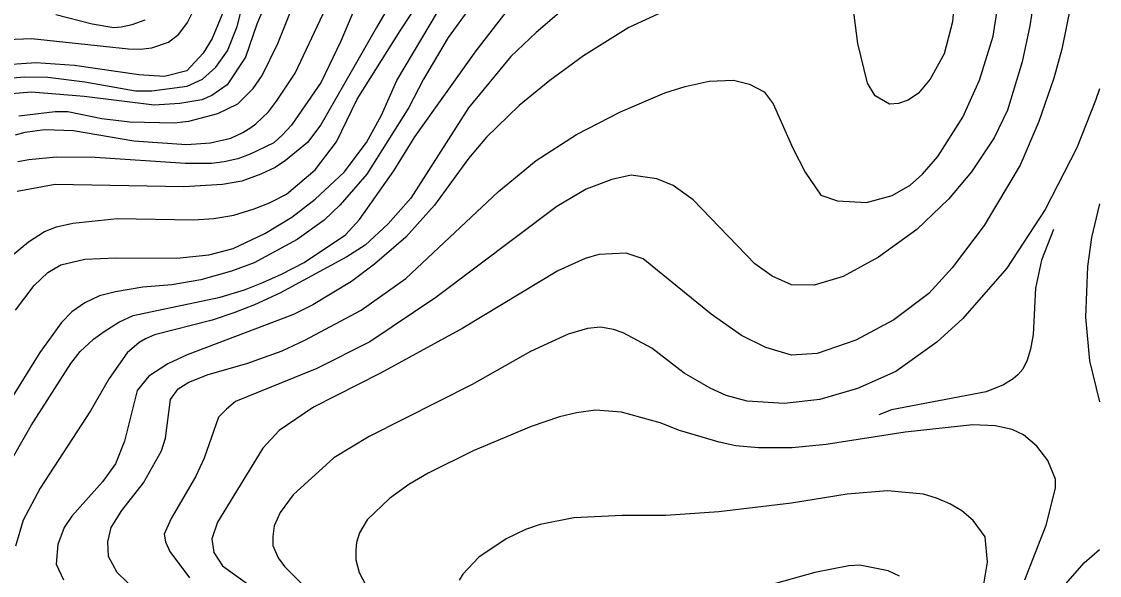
# Model space of a CAD drawing. Extents: x -555860 to -552701, y -1187050 to -1182291.
# Drawn here: x -553072 to -552701.1, y -1185096.4 to -1184905.7 of the extents above; entities that cross this region are included whole.
import ezdxf

# ---------------------------------------------------------------- set-up
doc = ezdxf.new("R2010")
doc.units = 0
for name, color, linetype in [('Level 40', 7, 'Continuous'), ('Level 41', 7, 'Continuous'), ('Level 42', 7, 'Continuous')]:
    doc.layers.add(name, color=color, linetype=linetype)

msp = doc.modelspace()

# ---------------------------------------------------------------- linework, layer by layer
at = {"layer": 'Level 40'}
for points in [[(-552703.48, -1184863.04), (-552714.02, -1184915.17), (-552716.79, -1184925.16), (-552721.92, -1184940.13), (-552728.3, -1184955.11), (-552740.78, -1184975.9), (-552751.73, -1184990.46), (-552759.78, -1184999.34), (-552771.84, -1185008.35), (-552784.87, -1185015.42), (-552798.19, -1185020), (-552807.06, -1185020.55), (-552815.93, -1185017.92), (-552824.25, -1185013.76), (-552834.65, -1185006.41), (-552858.08, -1184987.41), (-552863.91, -1184985.47), (-552873.34, -1184985.89), (-552878.05, -1184987.27), (-552887.48, -1184991.57), (-552920.2, -1185011.26), (-552948.49, -1185026.79), (-552971.51, -1185038.44), (-552983.43, -1185046.48), (-552988.98, -1185052.58), (-553004.65, -1185078.09), (-553006.59, -1185083.78), (-553005.89, -1185088.49), (-553002.84, -1185093.07), (-552991.75, -1185101.11)], [(-553084.34, -1185071.91), (-553068.7, -1185044.82), (-553055.12, -1185023.46), (-553051.93, -1185019.3), (-553047.26, -1185015.06), (-553043.61, -1185012.37), (-553038.62, -1185009.18), (-553033.62, -1185006.96), (-553003.67, -1185000.58), (-552995.29, -1184998.06), (-552988.98, -1184995.59), (-552982.58, -1184992.62), (-552974.83, -1184988.66), (-552960.55, -1184979.09), (-552955.7, -1184973.82), (-552943.91, -1184957.05), (-552936.7, -1184945.4), (-552915.63, -1184915.73), (-552884.29, -1184875.24)], [(-552952.79, -1184890.07), (-552962.21, -1184912.4), (-552968.87, -1184926.54), (-552979.13, -1184941.38), (-552982.3, -1184944.84), (-552985.23, -1184947.48), (-552993.41, -1184951.36), (-552997.65, -1184952.93), (-553002.29, -1184954), (-553006.72, -1184954.55), (-553015.6, -1184954.55), (-553046.66, -1184952.47), (-553059.97, -1184952.33), (-553069.55, -1184953.26), (-553073.28, -1184954)], [(-553002.57, -1184902.14), (-553006.45, -1184911.57), (-553009.5, -1184916.56), (-553015.18, -1184922.66), (-553022.81, -1184924.6), (-553031.68, -1184924.05), (-553053.87, -1184920.86), (-553067.18, -1184919.89), (-553080.49, -1184920.86)]]:
    msp.add_lwpolyline(points, dxfattribs=at)
at = {"layer": 'Level 41'}
for points in [[(-552997.57, -1184934.03), (-552992.3, -1184928.76), (-552989.25, -1184924.32), (-552983.85, -1184913.23), (-552975.67, -1184892.71), (-552958.47, -1184854.99), (-552944.47, -1184828.37), (-552939.2, -1184817.28), (-552937.46, -1184812.58), (-552935.32, -1184803.97), (-552929.77, -1184770.69), (-552929.91, -1184764.04), (-552931.02, -1184757.38), (-552933.56, -1184750.58), (-552936.29, -1184746.56), (-552946.77, -1184734.55), (-552953.44, -1184729.92), (-552959.82, -1184726.11), (-552970.26, -1184719.05), (-552974.5, -1184713.57), (-552980.17, -1184701.15)], [(-552908.83, -1184836.97), (-552949.88, -1184907.68), (-552969.01, -1184941.24), (-552973.58, -1184947.34), (-552981.21, -1184953.58), (-552984.78, -1184955.9), (-552989.67, -1184958.29), (-552996.19, -1184960.65), (-553002.84, -1184961.76), (-553016.15, -1184962.59), (-553060.52, -1184961.76), (-553073.56, -1184964.26)], [(-553075.64, -1184986.44), (-553069.68, -1184981.59), (-553064.13, -1184977.98), (-553059.97, -1184976.32), (-553054.42, -1184975.07), (-553039.17, -1184973.55), (-553012.83, -1184973.96), (-553005.89, -1184973.55), (-552998.96, -1184972.3), (-552992.03, -1184970.22), (-552986.76, -1184968.11), (-552980.8, -1184965.09), (-552970.95, -1184956.77), (-552963.6, -1184947.06), (-552956.53, -1184932.36), (-552941.69, -1184908.93), (-552912.38, -1184864.23)], [(-553074.11, -1184944.71), (-553070.78, -1184943.74), (-553064.13, -1184942.9), (-553054.15, -1184943.18), (-553033.35, -1184946.78), (-553015.32, -1184948.03), (-553007, -1184947.48), (-553000.07, -1184945.82), (-552995.83, -1184943.85), (-552993.14, -1184942.21), (-552991.38, -1184940.88), (-552987.04, -1184936.8), (-552984.28, -1184933.12), (-552977.88, -1184923.49), (-552955.98, -1184876.9)], [(-552983.15, -1184887.72), (-552991.06, -1184906.57), (-552994.94, -1184917.95), (-553001.32, -1184927.51), (-553006.56, -1184931.14), (-553010.05, -1184932.64), (-553017.54, -1184933.89), (-553026.41, -1184934.45), (-553050.54, -1184931.53), (-553068.57, -1184930.01), (-553076.89, -1184930.7)], [(-553079.38, -1184925.43), (-553071.06, -1184924.74), (-553063.02, -1184924.88), (-553050.26, -1184926.4), (-553032.79, -1184929.59), (-553027.25, -1184929.59), (-553015.04, -1184927.93), (-553009.78, -1184925.57), (-553005.2, -1184921.41), (-553001.18, -1184915.73), (-552997.85, -1184907.41), (-552993.69, -1184891.05)], [(-552871.95, -1184889.66), (-552894.97, -1184909.49), (-552903.7, -1184917.67), (-552918.26, -1184935.42), (-552938.09, -1184966.48), (-552945.85, -1184975.35), (-552953.76, -1184982.7), (-552960.14, -1184986.72), (-552983.15, -1184999.2), (-552991.82, -1185003.18), (-552998.96, -1185005.99), (-553006.45, -1185008.49), (-553026.28, -1185013.62), (-553029.44, -1185014.89), (-553031.54, -1185016.25), (-553035.7, -1185019.72), (-553041.94, -1185028.59), (-553048.32, -1185039.69), (-553065.65, -1185066.31), (-553071.48, -1185077.4), (-553074.11, -1185086.28)], [(-553074.11, -1185005.02), (-553067.73, -1184996.56), (-553063.02, -1184992.13), (-553058.58, -1184989.49), (-553050.26, -1184987.55), (-553039.45, -1184987), (-553018.65, -1184987.14), (-553007.56, -1184986.03), (-552999.24, -1184983.81), (-552988.28, -1184978.68), (-552978.99, -1184972.99), (-552970.95, -1184966.89), (-552960.97, -1184957.6), (-552953.34, -1184947.34), (-552948.21, -1184937.91), (-552942.9, -1184926.03), (-552923.11, -1184892.71)], [(-552835.9, -1184895.07), (-552863.08, -1184907.69), (-552878.61, -1184917.53), (-552890.25, -1184925.99), (-552900.79, -1184934.58), (-552912.02, -1184945.54), (-552918.26, -1184952.89), (-552929.91, -1184968.97), (-552939.75, -1184979.93), (-552950.57, -1184989.22), (-552958.47, -1184995.18), (-552971.78, -1185003.22), (-552978.44, -1185006.55), (-553015.04, -1185020.41), (-553021.7, -1185023.6), (-553028.22, -1185027.76), (-553032.24, -1185032.75), (-553036.67, -1185050.22), (-553039.72, -1185057.99), (-553044.16, -1185064.23), (-553054.7, -1185076.01), (-553057.33, -1185079.9), (-553059.55, -1185085.72), (-553060.11, -1185092.51), (-553057.61, -1185097.92)], [(-553032.52, -1185101.8), (-553039.17, -1185095.43), (-553042.08, -1185089.88), (-553042.36, -1185084.89), (-553041.25, -1185079.9), (-553037.51, -1185074.07), (-553030.02, -1185064.51), (-553023.92, -1185053.55), (-553022.53, -1185049.11), (-553020.73, -1185035.8), (-553018.09, -1185032.2), (-553014.49, -1185029.84), (-553007.83, -1185027.21), (-552994.52, -1185023.46), (-552982.32, -1185019.03), (-552974.56, -1185015.42), (-552955.14, -1185005.02), (-552939.75, -1184994.21), (-552907.86, -1184964.26), (-552894.97, -1184953.58), (-552881.1, -1184944.57), (-552865.85, -1184936.8), (-552850.6, -1184930.28), (-552843.66, -1184928.07), (-552835.34, -1184926.26), (-552827.03, -1184925.85), (-552821.48, -1184927.24), (-552816.49, -1184929.87), (-552813.3, -1184934.03), (-552806.64, -1184949.28), (-552802.34, -1184957.6), (-552796.94, -1184965.51), (-552791.25, -1184967.45), (-552781.27, -1184968), (-552772.39, -1184965.64), (-552766.16, -1184962.04), (-552761.99, -1184958.29), (-552756.73, -1184952.19), (-552748.13, -1184938.6), (-552742.31, -1184925.85), (-552737.59, -1184910.73), (-552735.37, -1184895.76)], [(-552723.31, -1184896.04), (-552724.97, -1184907.13), (-552727.61, -1184919.61), (-552732.74, -1184936.25), (-552737.31, -1184945.68), (-552745.08, -1184957.46), (-552752.98, -1184966.89), (-552763.94, -1184977.29), (-552777.11, -1184986.86), (-552789.31, -1184993.51), (-552799.29, -1184996.43), (-552807.06, -1184996.29), (-552813.71, -1184993.38), (-552819.68, -1184989.08), (-552840.89, -1184967.03), (-552847.82, -1184962.18), (-552853.37, -1184959.82), (-552862.24, -1184958.57), (-552868.9, -1184960.1), (-552877.77, -1184963.43), (-552887.76, -1184969.39), (-552929.49, -1185000.72), (-552952.23, -1185015.98), (-552970.4, -1185025.13), (-552998.41, -1185036.5), (-553001.56, -1185039.15), (-553004.23, -1185041.91), (-553009.22, -1185056.05), (-553012.13, -1185062.43), (-553020.59, -1185076.84), (-553022.95, -1185082.25), (-553022.53, -1185084.89), (-553021.01, -1185088.22), (-553014.21, -1185097.23)], [(-552750.9, -1184897.42), (-552751.59, -1184905.74), (-552754.51, -1184916.84), (-552759.36, -1184925.57), (-552763.38, -1184930.29), (-552766.85, -1184932.78), (-552770.18, -1184933.89), (-552773.36, -1184934.17), (-552778.22, -1184931.26), (-552780.85, -1184926.96), (-552784.18, -1184913.23), (-552785.98, -1184899.92)], [(-553076.98, -1184911.84), (-553068.57, -1184911.57), (-553035.29, -1184915.03), (-553031.14, -1184915.14), (-553027.25, -1184914.76), (-553021.42, -1184912.81), (-553017.96, -1184910.04), (-553014.91, -1184906.02), (-553013.16, -1184902.6)], [(-552917.57, -1184900.61), (-552925.19, -1184911.15), (-552933.66, -1184925.53), (-552938.78, -1184935.28), (-552953.2, -1184958.29), (-552962.35, -1184968.83), (-552967.9, -1184974.1), (-552977.19, -1184980.76), (-552992.03, -1184988.8), (-552999.74, -1184991.63), (-553010.33, -1184994.62), (-553020.31, -1184996.29), (-553030.3, -1184997.12), (-553039.67, -1184998.72), (-553045.27, -1185000.17), (-553050.26, -1185002.53), (-553054.69, -1185005.65), (-553058.31, -1185009.32), (-553065.74, -1185019.68), (-553076.47, -1185036.91)], [(-553060.25, -1184903.25), (-553047.77, -1184906.44), (-553040.28, -1184907.68), (-553037.78, -1184907.55), (-553033.95, -1184906.72), (-553029.46, -1184905.05)], [(-552701.06, -1184928.89), (-552702.37, -1184932.92), (-552708.89, -1184949.14), (-552719.7, -1184970.36), (-552732.88, -1184990.6), (-552748.13, -1185007.93), (-552757, -1185016.11), (-552771.15, -1185026.24), (-552784.32, -1185032.06), (-552797.35, -1185035.8), (-552809.55, -1185037.19), (-552822.31, -1185036.36), (-552829.52, -1185034.42), (-552835.07, -1185031.92), (-552843.94, -1185026.79), (-552855.17, -1185018.19), (-552865.02, -1185012.93), (-552868.34, -1185011.68), (-552872.78, -1185010.98), (-552877.22, -1185011.4), (-552883.88, -1185013.34), (-552896.91, -1185019.3), (-552917.01, -1185030.67), (-552952.37, -1185048.56), (-552964.57, -1185055.91), (-552978.58, -1185068.67), (-552983.01, -1185074.77), (-552985.09, -1185079.34), (-552985.55, -1185083.04), (-552985.51, -1185086.14), (-552983.71, -1185090.3), (-552981.49, -1185093.34), (-552973.45, -1185101.53)], [(-553073, -1184938.19), (-553060.52, -1184936.66), (-553056.09, -1184936.66), (-553044.44, -1184939.02), (-553034.73, -1184940.27), (-553019.48, -1184940.55), (-553014.49, -1184939.99), (-553004.51, -1184937.36)], [(-553004.51, -1184937.36), (-552997.57, -1184934.03)], [(-552701.06, -1184968.49), (-552703.76, -1184980.06), (-552705.15, -1184990.05), (-552705.84, -1185007.52), (-552704.45, -1185022.49), (-552701.06, -1185036.59)], [(-552726.78, -1185097.92), (-552719.43, -1185079.06), (-552716.24, -1185066.31), (-552716.24, -1185063.26), (-552718.87, -1185056.88), (-552722.62, -1185051.89), (-552727.19, -1185048.01), (-552731.07, -1185046.2), (-552736.9, -1185044.95), (-552744.66, -1185044.54), (-552767.96, -1185047.03), (-552795.13, -1185051.33), (-552806.78, -1185052.44), (-552818.43, -1185052.44), (-552826.19, -1185051.75), (-552831.99, -1185050.53), (-552845.6, -1185046.48), (-552852.26, -1185043.84), (-552865.57, -1185040.24), (-552874.45, -1185039.55), (-552881.1, -1185040.38), (-552886.91, -1185041.79), (-552896.63, -1185045.09), (-552916.6, -1185053.55), (-552932.13, -1185061.18), (-552938.78, -1185065.06), (-552945.44, -1185069.91), (-552953.06, -1185077.26), (-552955.72, -1185081.72), (-552956.81, -1185085.03), (-552957.04, -1185087.66), (-552956.95, -1185090.99), (-552955.84, -1185095.43), (-552951.12, -1185104.3)], [(-552742.86, -1185111.79), (-552739.53, -1185091.82), (-552740.36, -1185083.09), (-552744.52, -1185077.54), (-552748.41, -1185074.21), (-552752.57, -1185071.72), (-552757.11, -1185069.84), (-552761.58, -1185068.39), (-552774.06, -1185067.28), (-552787.92, -1185068.39), (-552807.06, -1185071.58), (-552832.02, -1185074.49), (-552850.32, -1185075.74), (-552865.3, -1185075.74), (-552881.93, -1185076.57), (-552893.58, -1185078.93), (-552898.57, -1185080.59), (-552905.23, -1185083.78), (-552914.66, -1185090.16), (-552920.2, -1185095.98), (-552921.4, -1185098.05)], [(-552769.9, -1185096.67), (-552773.78, -1185094.87), (-552783.49, -1185092.93), (-552787.37, -1185093.07), (-552799.02, -1185095.43), (-552812.6, -1185099.17)]]:
    msp.add_lwpolyline(points, dxfattribs=at)
at = {"layer": 'Level 42'}
for points in [[(-552716.86, -1184977.34), (-552720.95, -1184987.83), (-552723.03, -1184997.53), (-552723.86, -1185013.48), (-552724.77, -1185018.52), (-552725.93, -1185022.32), (-552727.47, -1185025.41), (-552729.13, -1185027.34), (-552730.71, -1185028.75), (-552734.12, -1185030.81), (-552740.09, -1185033.17), (-552772.67, -1185039.41), (-552776.97, -1185041.07)], [(-552723.82, -1185127.64), (-552722.62, -1185121.08), (-552718.46, -1185109.57), (-552716.35, -1185104.91), (-552713.46, -1185100.28), (-552706.26, -1185092.1), (-552701.06, -1185087.51)]]:
    msp.add_lwpolyline(points, dxfattribs=at)

doc.saveas('drawing.dxf')
